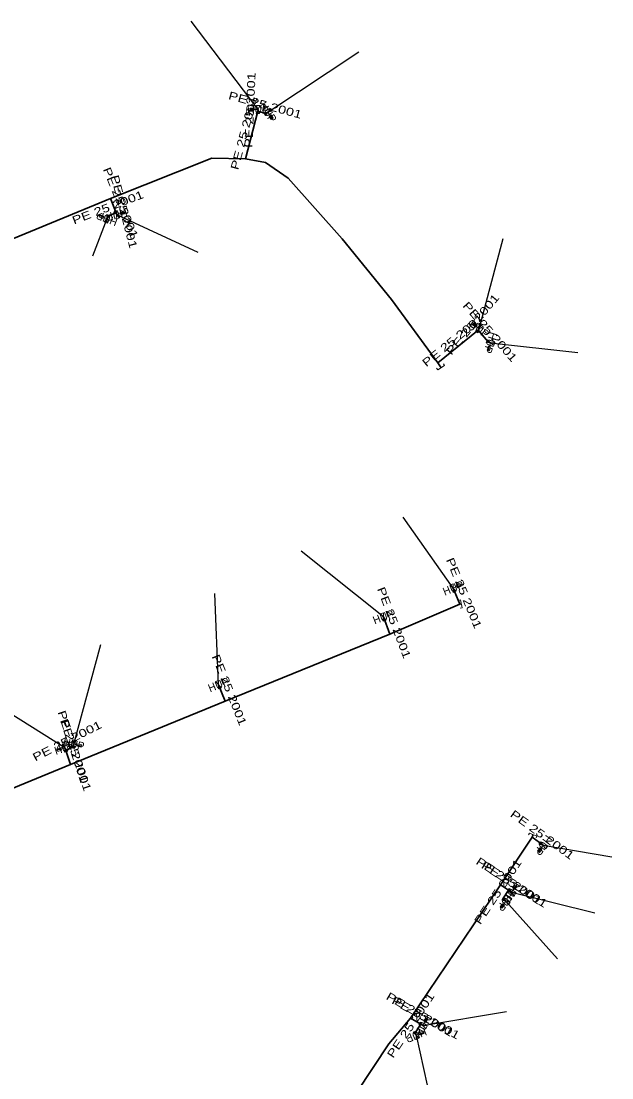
# Model space of a CAD drawing. Extents: x -737484 to -734496, y -1033882 to -1030666.
# Drawn here: x -734855.3 to -734781.5, y -1033417 to -1033285 of the extents above; entities that cross this region are included whole.
import ezdxf
from ezdxf.enums import TextEntityAlignment as Align

# ---------------------------------------------------------------- set-up
doc = ezdxf.new("R2010")
doc.units = 0
doc.header["$LTSCALE"] = 0.4
for name, color, linetype, lineweight in [('1', 7, 'Continuous', 13), ('22', 7, 'Continuous', 25), ('5', 7, 'Continuous', 35), ('7', 7, 'Continuous', 35)]:
    doc.layers.add(name, color=color, linetype=linetype, lineweight=lineweight)
doc.layers.add('2', color=7, linetype='Continuous')

msp = doc.modelspace()

# ---------------------------------------------------------------- linework, layer by layer
at = {"layer": '1'}
for p, q in [((-734826.282, -1033295.924), (-734826.631, -1033295.912)), ((-734825.71, -1033296.02), (-734826.209, -1033296.002)), ((-734824.47, -1033296.35), (-734824.197, -1033296.769)), ((-734824.219, -1033296.873), (-734824.029, -1033297.166)), ((-734845.099, -1033309.393), (-734845.426, -1033309.268)), ((-734844.59, -1033309.67), (-734845.056, -1033309.49)), ((-734843.39, -1033309.16), (-734842.907, -1033309.03)), ((-734842.815, -1033309.083), (-734842.477, -1033308.993)), ((-734798.432, -1033322.992), (-734798.7, -1033322.767)), ((-734798.04, -1033323.42), (-734798.423, -1033323.098)), ((-734796.64, -1033325.16), (-734796.769, -1033325.642)), ((-734796.861, -1033325.695), (-734796.951, -1033326.034)), ((-734801.3, -1033355.82), (-734800.836, -1033355.632)), ((-734800.738, -1033355.674), (-734800.414, -1033355.543)), ((-734849.85, -1033375.78), (-734850.325, -1033375.934)), ((-734848.75, -1033375.32), (-734848.262, -1033375.432)), ((-734848.206, -1033375.522), (-734847.865, -1033375.601)), ((-734850.42, -1033375.886), (-734850.752, -1033375.994)), ((-734790.458, -1033388.381), (-734790.664, -1033388.664)), ((-734790.06, -1033387.96), (-734790.353, -1033388.364)), ((-734794, -1033393.81), (-734793.727, -1033393.39)), ((-734793.623, -1033393.368), (-734793.433, -1033393.075)), ((-734795.133, -1033395.356), (-734795.348, -1033395.632)), ((-734794.72, -1033394.95), (-734795.027, -1033395.344)), ((-734805.09, -1033410.46), (-734804.847, -1033410.022)), ((-734804.745, -1033409.993), (-734804.575, -1033409.687)), ((-734805.378, -1033411.544), (-734805.054, -1033411.413)), ((-734805.94, -1033411.69), (-734805.476, -1033411.502))]:
    msp.add_line(p, q, dxfattribs=at)
for points in [[(-734826.709, -1033295.985), (-734826.714, -1033296.135), (-734826.214, -1033296.152), (-734826.209, -1033296.002)], [(-734826.709, -1033295.985), (-734826.704, -1033295.835), (-734826.204, -1033295.852), (-734826.209, -1033296.002)], [(-734826.67, -1033295.949), (-734826.667, -1033295.874), (-734826.242, -1033295.889), (-734826.245, -1033295.964)], [(-734825.892, -1033295.513), (-734825.492, -1033295.527), (-734825.927, -1033296.512), (-734825.527, -1033296.526)], [(-734824.158, -1033295.909), (-734823.94, -1033296.245), (-734824.997, -1033296.454), (-734824.779, -1033296.79)], [(-734823.925, -1033297.188), (-734824.051, -1033297.27), (-734824.323, -1033296.851), (-734824.197, -1033296.769)], [(-734823.977, -1033297.176), (-734824.039, -1033297.217), (-734824.271, -1033296.861), (-734824.208, -1033296.82)], [(-734823.925, -1033297.188), (-734823.799, -1033297.106), (-734824.071, -1033296.687), (-734824.197, -1033296.769)], [(-734845.523, -1033309.311), (-734845.577, -1033309.451), (-734845.11, -1033309.63), (-734845.056, -1033309.49)], [(-734845.523, -1033309.311), (-734845.469, -1033309.171), (-734845.003, -1033309.35), (-734845.056, -1033309.49)], [(-734845.474, -1033309.29), (-734845.447, -1033309.22), (-734845.051, -1033309.372), (-734845.078, -1033309.443)], [(-734844.582, -1033310.208), (-734844.955, -1033310.065), (-734844.224, -1033309.274), (-734844.597, -1033309.131)], [(-734843.067, -1033309.59), (-734843.453, -1033309.693), (-734843.326, -1033308.624), (-734843.712, -1033308.727)], [(-734842.424, -1033308.901), (-734842.462, -1033308.756), (-734842.945, -1033308.885), (-734842.907, -1033309.03)], [(-734842.424, -1033308.901), (-734842.385, -1033309.046), (-734842.868, -1033309.175), (-734842.907, -1033309.03)], [(-734842.451, -1033308.946), (-734842.431, -1033309.019), (-734842.842, -1033309.129), (-734842.861, -1033309.056)], [(-734798.806, -1033322.777), (-734798.902, -1033322.892), (-734798.519, -1033323.213), (-734798.423, -1033323.098)], [(-734798.806, -1033322.777), (-734798.709, -1033322.662), (-734798.326, -1033322.983), (-734798.423, -1033323.098)], [(-734798.753, -1033322.773), (-734798.704, -1033322.715), (-734798.379, -1033322.989), (-734798.427, -1033323.046)], [(-734797.871, -1033322.908), (-734797.565, -1033323.165), (-734798.514, -1033323.674), (-734798.208, -1033323.931)], [(-734796.101, -1033325.124), (-734796.225, -1033325.504), (-734797.052, -1033324.815), (-734797.176, -1033325.195)], [(-734796.898, -1033326.125), (-734797.043, -1033326.087), (-734796.914, -1033325.604), (-734796.769, -1033325.642)], [(-734796.924, -1033326.079), (-734796.997, -1033326.06), (-734796.887, -1033325.649), (-734796.814, -1033325.669)], [(-734796.898, -1033326.125), (-734796.753, -1033326.164), (-734796.624, -1033325.681), (-734796.769, -1033325.642)], [(-734801.671, -1033355.431), (-734801.3, -1033355.281), (-734801.297, -1033356.358), (-734800.926, -1033356.208)], [(-734800.372, -1033355.445), (-734800.429, -1033355.306), (-734800.892, -1033355.493), (-734800.836, -1033355.632)], [(-734800.372, -1033355.445), (-734800.316, -1033355.584), (-734800.78, -1033355.771), (-734800.836, -1033355.632)], [(-734800.394, -1033355.493), (-734800.366, -1033355.563), (-734800.76, -1033355.722), (-734800.788, -1033355.653)], [(-734810.404, -1033359.033), (-734810.031, -1033358.89), (-734810.046, -1033359.967), (-734809.673, -1033359.824)], [(-734831.012, -1033367.5), (-734830.641, -1033367.35), (-734830.638, -1033368.427), (-734830.267, -1033368.277)], [(-734850.801, -1033376.089), (-734850.847, -1033375.946), (-734850.371, -1033375.791), (-734850.325, -1033375.934)], [(-734850.776, -1033376.042), (-734850.799, -1033375.97), (-734850.395, -1033375.839), (-734850.372, -1033375.91)], [(-734850.194, -1033375.366), (-734849.814, -1033375.242), (-734849.885, -1033376.317), (-734849.505, -1033376.193)], [(-734848.832, -1033374.786), (-734848.442, -1033374.876), (-734849.057, -1033375.761), (-734848.667, -1033375.851)], [(-734847.775, -1033375.544), (-734847.809, -1033375.691), (-734848.296, -1033375.578), (-734848.262, -1033375.432)], [(-734847.775, -1033375.544), (-734847.741, -1033375.398), (-734848.229, -1033375.286), (-734848.262, -1033375.432)], [(-734847.82, -1033375.572), (-734847.837, -1033375.645), (-734848.251, -1033375.549), (-734848.235, -1033375.476)], [(-734850.801, -1033376.089), (-734850.754, -1033376.231), (-734850.279, -1033376.077), (-734850.325, -1033375.934)], [(-734789.536, -1033388.091), (-734789.772, -1033388.414), (-734790.345, -1033387.503), (-734790.581, -1033387.826)], [(-734790.647, -1033388.769), (-734790.769, -1033388.68), (-734790.475, -1033388.276), (-734790.353, -1033388.364)], [(-734790.655, -1033388.716), (-734790.716, -1033388.672), (-734790.466, -1033388.328), (-734790.405, -1033388.372)], [(-734790.647, -1033388.769), (-734790.526, -1033388.857), (-734790.232, -1033388.452), (-734790.353, -1033388.364)], [(-734793.455, -1033392.971), (-734793.581, -1033392.889), (-734793.853, -1033393.308), (-734793.727, -1033393.39)], [(-734793.455, -1033392.971), (-734793.329, -1033393.053), (-734793.601, -1033393.472), (-734793.727, -1033393.39)], [(-734793.47, -1033393.914), (-734793.688, -1033394.25), (-734794.309, -1033393.369), (-734794.527, -1033393.705)], [(-734793.445, -1033393.023), (-734793.382, -1033393.064), (-734793.613, -1033393.42), (-734793.676, -1033393.379)], [(-734795.335, -1033395.738), (-734795.453, -1033395.645), (-734795.146, -1033395.251), (-734795.027, -1033395.344)], [(-734795.341, -1033395.685), (-734795.4, -1033395.639), (-734795.138, -1033395.304), (-734795.079, -1033395.35)], [(-734795.335, -1033395.738), (-734795.217, -1033395.83), (-734794.909, -1033395.436), (-734795.027, -1033395.344)], [(-734794.202, -1033395.099), (-734794.449, -1033395.414), (-734794.99, -1033394.483), (-734795.237, -1033394.798)], [(-734804.554, -1033410.526), (-734804.748, -1033410.876), (-734805.429, -1033410.041), (-734805.623, -1033410.391)], [(-734804.605, -1033409.585), (-734804.736, -1033409.512), (-734804.978, -1033409.949), (-734804.847, -1033410.022)], [(-734804.605, -1033409.585), (-734804.473, -1033409.658), (-734804.716, -1033410.095), (-734804.847, -1033410.022)], [(-734804.591, -1033409.636), (-734804.525, -1033409.672), (-734804.731, -1033410.044), (-734804.797, -1033410.008)], [(-734805.559, -1033412.071), (-734805.927, -1033412.227), (-734805.95, -1033411.15), (-734806.318, -1033411.306)], [(-734805.012, -1033411.315), (-734805.069, -1033411.176), (-734805.532, -1033411.363), (-734805.476, -1033411.502)], [(-734805.012, -1033411.315), (-734804.956, -1033411.454), (-734805.42, -1033411.641), (-734805.476, -1033411.502)], [(-734805.034, -1033411.363), (-734805.006, -1033411.433), (-734805.4, -1033411.592), (-734805.428, -1033411.523)]]:
    msp.add_lwpolyline(points, close=True, dxfattribs=at)
for points in [[(-734802.536, -1033327.798), (-734802.4, -1033328.007), (-734803.239, -1033328.552), (-734803.375, -1033328.342)], [(-734800.656, -1033357.359), (-734800.412, -1033357.302), (-734800.187, -1033358.277), (-734800.431, -1033358.333)], [(-734791.877, -1033386.664), (-734791.783, -1033386.432), (-734790.856, -1033386.807), (-734790.95, -1033387.039)]]:
    msp.add_lwpolyline(points, dxfattribs=at)
at = {"layer": '22'}
for p, q in [((-734825.71, -1033296.02), (-734834.075, -1033284.98)), ((-734824.469, -1033296.35), (-734813.088, -1033288.812)), ((-734844.59, -1033309.67), (-734846.402, -1033314.33)), ((-734843.39, -1033309.159), (-734833.248, -1033313.853)), ((-734798.04, -1033323.42), (-734795.051, -1033312.155)), ((-734796.639, -1033325.16), (-734785.714, -1033326.373)), ((-734801.299, -1033355.82), (-734807.571, -1033346.957)), ((-734810.039, -1033359.429), (-734820.304, -1033351.202)), ((-734830.64, -1033367.889), (-734831.126, -1033356.507)), ((-734848.75, -1033375.319), (-734845.344, -1033362.873)), ((-734849.85, -1033375.78), (-734863.382, -1033367.329)), ((-734790.059, -1033387.959), (-734781.469, -1033389.399)), ((-734793.999, -1033393.81), (-734783.592, -1033396.402)), ((-734794.72, -1033394.949), (-734788.26, -1033402.132)), ((-734805.089, -1033410.459), (-734794.626, -1033408.71)), ((-734805.939, -1033411.689), (-734803.327, -1033423.565))]:
    msp.add_line(p, q, dxfattribs=at)
at = {"layer": '5'}
for points in [[(-735053.88, -1033393.79), (-735022.84, -1033381), (-735005.93, -1033374.05), (-735000, -1033371.64), (-734997.93, -1033370.8), (-734976.39, -1033362.7), (-734959.2, -1033355.38), (-734948.31, -1033350.41), (-734910.99, -1033334.84), (-734896.49, -1033328.75), (-734864.89, -1033315.68), (-734844.17, -1033307.16), (-734831.48, -1033302.12), (-734827.29, -1033302.17), (-734824.78, -1033302.66), (-734821.95, -1033304.62), (-734815.17, -1033312.18), (-734809.03, -1033319.75), (-734803.21, -1033327.69), (-734802.82, -1033328.28)], [(-735042.22, -1033456.86), (-735027.92, -1033450.86), (-735021.89, -1033448.42), (-735004.89, -1033441.65), (-735000, -1033439.618), (-734988.79, -1033434.96), (-734973.06, -1033428.66), (-734957.88, -1033422.63), (-734935.56, -1033413.41), (-734932.32, -1033412.04), (-734914.01, -1033404.47), (-734896.05, -1033397.2), (-734889.79, -1033394.87), (-734876.41, -1033389.06), (-734849.15, -1033377.86), (-734829.82, -1033369.94), (-734809.23, -1033361.56), (-734800.47, -1033357.83), (-734800.3, -1033357.79)], [(-734847.5, -1033470.91), (-734845.75, -1033467.75), (-734838.48, -1033456.5), (-734825.36, -1033436.93), (-734809.35, -1033412.75), (-734806.63, -1033409.56), (-734795.41, -1033392.89), (-734791.45, -1033386.95), (-734791.32, -1033386.62)]]:
    msp.add_lwpolyline(points, dxfattribs=at)
at = {"layer": '7'}
for p, q in [((-734827.29, -1033302.17), (-734825.72, -1033296.25)), ((-734825.72, -1033296.25), (-734825.71, -1033296.02)), ((-734844.17, -1033307.16), (-734843.45, -1033308.93)), ((-734843.45, -1033308.93), (-734843.39, -1033309.159)), ((-734803.21, -1033327.69), (-734798.2, -1033323.61)), ((-734798.2, -1033323.61), (-734798.04, -1033323.42)), ((-734800.47, -1033357.83), (-734801.299, -1033355.82)), ((-734809.23, -1033361.56), (-734810.039, -1033359.429)), ((-734829.82, -1033369.94), (-734830.64, -1033367.889)), ((-734849.74, -1033376.12), (-734849.85, -1033375.78)), ((-734849.15, -1033377.86), (-734849.74, -1033376.12)), ((-734791.45, -1033386.95), (-734790.059, -1033387.959)), ((-734795.41, -1033392.89), (-734794.39, -1033393.56)), ((-734794.39, -1033393.56), (-734793.999, -1033393.81))]:
    msp.add_line(p, q, dxfattribs=at)
for points in [[(-734825.72, -1033296.25), (-734824.73, -1033296.52), (-734824.469, -1033296.35)], [(-734843.45, -1033308.93), (-734844.45, -1033309.31), (-734844.59, -1033309.67)], [(-734798.2, -1033323.61), (-734796.92, -1033325.07), (-734796.639, -1033325.16)], [(-734849.74, -1033376.12), (-734848.83, -1033375.66), (-734848.75, -1033375.319)], [(-734794.39, -1033393.56), (-734795.11, -1033394.64), (-734794.72, -1033394.949)], [(-734806.63, -1033409.56), (-734805.34, -1033410.32), (-734805.089, -1033410.459)], [(-734805.34, -1033410.32), (-734806.06, -1033411.4), (-734805.939, -1033411.689)]]:
    msp.add_lwpolyline(points, dxfattribs=at)

# ---------------------------------------------------------------- texts
at = {"layer": '2', "width": 0.95}
for rotation, p in [(303, (-734824.8871, -1033296.6222)), (358, (-734825.7269, -1033296.5193)), (195, (-734843.5181, -1033308.6753)), (159, (-734844.4103, -1033309.2027)), (320, (-734798.3609, -1033323.8026)), (252, (-734797.114, -1033325.005)), (22, (-734801.1108, -1033356.283)), (21, (-734809.8597, -1033359.8957)), (22, (-734830.4518, -1033368.352)), (18, (-734849.695, -1033376.255)), (347, (-734848.862, -1033375.8055)), (234, (-734790.463, -1033387.6646)), (237, (-734794.4179, -1033393.5372)), (232, (-734795.114, -1033394.6407)), (241, (-734805.5261, -1033410.2161)), (203, (-734806.1341, -1033411.2283))]:
    msp.add_text('HUP', height=1, rotation=rotation, dxfattribs=at).set_placement(p, align=Align.CENTER)
at = {"layer": '7', "width": 1.35}
for rotation, p in [(87.51, (-734826.2141, -1033296.1132)), (344.745, (-734824.9431, -1033295.9429)), (75.147, (-734826.988, -1033299.0812)), (292.135, (-734843.3459, -1033307.8556)), (284.682, (-734842.9356, -1033308.9173)), (20.807, (-734844.3071, -1033308.7206)), (49.899, (-734798.5022, -1033323.1926)), (311.241, (-734797.0858, -1033324.1204)), (39.158, (-734801.0197, -1033325.2616)), (292.413, (-734800.4218, -1033356.6339)), (290.788, (-734809.166, -1033360.3165)), (291.792, (-734829.7651, -1033368.7284)), (287.928, (-734849.3193, -1033375.7951)), (26.816, (-734849.3541, -1033375.3644)), (288.731, (-734848.9705, -1033376.8284)), (324.044, (-734790.4606, -1033387.0491)), (56.31, (-734795.3039, -1033394.0288)), (326.701, (-734794.625, -1033392.8063)), (327.406, (-734793.9248, -1033393.2634)), (329.496, (-734805.7308, -1033409.5088)), (56.31, (-734806.2029, -1033410.7128)), (331.023, (-734804.9717, -1033409.9521))]:
    msp.add_text('PE 25 2001', height=1, rotation=rotation, dxfattribs=at).set_placement(p, align=Align.CENTER)

doc.saveas('drawing.dxf')
